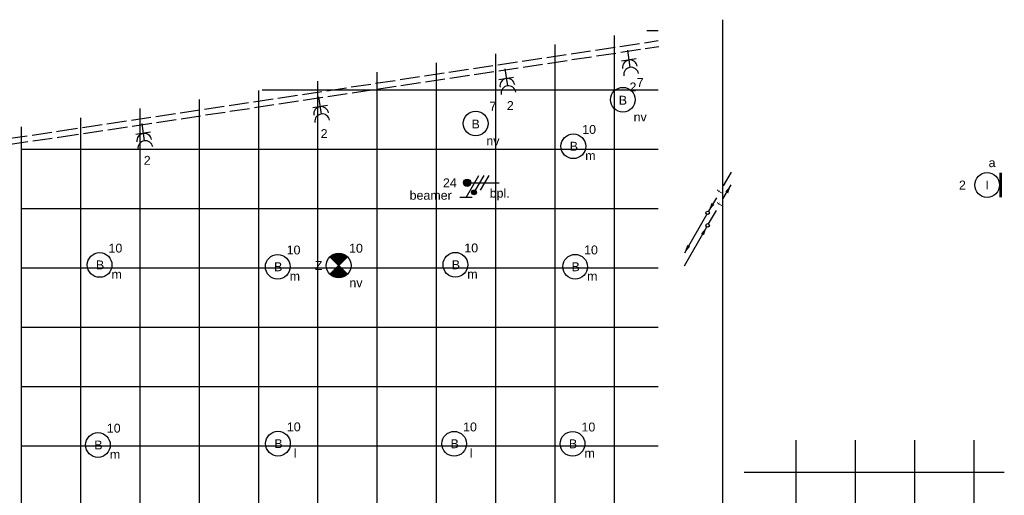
# Model space of a CAD drawing. Extents: x -156717 to 425753, y -51191 to 363295.
# Tile 454 of 502: x 315091 to 325054, y 118363 to 123173. Entities that reach past the tile are written whole.
import ezdxf
from ezdxf.enums import TextEntityAlignment as Align

# ---------------------------------------------------------------- set-up
doc = ezdxf.new("R2010")
doc.units = 0
doc.header["$LTSCALE"] = 50
doc.linetypes.add('E_GOOT3', pattern=[5, 4, -1])
doc.layers.get('0').update_dxf_attribs({"linetype": 'CONTINUOUS'})
for name, color, linetype in [('1234567', 3, 'CONTINUOUS'), ('45 Plafond 2D arcering', 7, 'CONTINUOUS'), ('EL6131--_WG', 2, 'CONTINUOUS'), ('EL6222--', 3, 'CONTINUOUS'), ('EL6311--', 3, 'CONTINUOUS'), ('EL6350--', 3, 'CONTINUOUS'), ('EL6511--', 3, 'CONTINUOUS'), ('EL6522--', 3, 'CONTINUOUS'), ('EM6131--', 1, 'CONTINUOUS'), ('WL5448--', 4, 'CONTINUOUS')]:
    doc.layers.add(name, color=color, linetype=linetype)
doc.styles.add('BURO-018', font='ARIAL.TTF', dxfattribs={"height": 63})

# ---------------------------------------------------------------- blocks, each defined once
blk = doc.blocks.new('1115B3')
at = {"color": 0, "linetype": 'Continuous'}
blk.add_circle((0, 3.5), 2.5, dxfattribs=at)
at = {"color": 0, "linetype": 'Continuous', "style": 'BURO-018'}
for tag, p in [('E_GKAST', (0, 11.5)), ('E_GROEP', (0, 8.5)), ('E_SGROEP', (4.5, 8.5)), ('E_ARMCODE', (0, 3.5)), ('E_SLET', (4.5, 2.5))]:
    blk.add_attdef(tag, text='', height=1.8, dxfattribs=at).set_placement(p, align=Align.MIDDLE)
blk = doc.blocks.new('E00172')
at = {"color": 0, "linetype": 'Continuous', "const_width": 0.5}
blk.add_lwpolyline([(-2.5, 0.75), (2.5, 0.75)], dxfattribs=at)
at = {"color": 0, "linetype": 'Continuous'}
blk.add_circle((0, 3.5), 2.5, dxfattribs=at)
at = {"color": 0, "linetype": 'Continuous', "style": 'BURO-018'}
for tag, p in [('E_GKAST', (0, 11.5)), ('E_GROEP', (0, 8.5)), ('E_SGROEP', (4.5, 8.5)), ('E_ARMCODE', (0, 3.5)), ('E_SLET', (4.5, 2.5))]:
    blk.add_attdef(tag, text='', height=1.8, dxfattribs=at).set_placement(p, align=Align.MIDDLE)
blk = doc.blocks.new('111304A')
at = {"color": 0, "linetype": 'Continuous'}
for p, q in [((0, 1), (0, 4.5)), ((-1.5, 3), (1.5, 3))]:
    blk.add_line(p, q, dxfattribs=at)
for centre in [(0, 6), (0, 4.5)]:
    blk.add_arc(centre, 1.5, 180, 0, dxfattribs=at)
at = {"color": 0, "linetype": 'Continuous', "style": 'BURO-018'}
for tag, p in [('E_GKAST', (0, 11.5)), ('E_GROEP', (0, 8.5)), ('E_SGROEP', (4.5, 8.5))]:
    blk.add_attdef(tag, text='', height=1.8, dxfattribs=at).set_placement(p, align=Align.MIDDLE)
at = {"color": 0, "linetype": 'Continuous', "style": 'BURO-018', "flags": 1}
for tag, p in [('E_VERMCODE', (13, 8.5)), ('E_MATCODE', (0, 0))]:
    blk.add_attdef(tag, text='', height=1.8, dxfattribs=at).set_placement(p, align=Align.MIDDLE)
blk = doc.blocks.new('E00018')
at = {"color": 0, "linetype": 'Continuous'}
for p, q in [((-1.77, -1.77), (1.77, 1.77)), ((1.77, -1.77), (-1.77, 1.77))]:
    blk.add_line(p, q, dxfattribs=at)
at = {"color": 0, "linetype": 'Continuous', "const_width": 2.5}
for points in [[(-0.88, 0.88, -0.198912), (0, 1.25, -0.198912), (0.88, 0.88, -1)], [(-0.88, -0.88, 0.198912), (0, -1.25, 0.198912), (0.88, -0.88, 1)]]:
    blk.add_lwpolyline(points, format="xyb", dxfattribs=at)
blk = doc.blocks.new('1115B3A-NO1')
at = {"color": 0, "linetype": 'Continuous'}
blk.add_circle((0, 0), 2.5, dxfattribs=at)
at = {"color": 0, "zscale": 50}
blk.add_blockref('E00018', (0, 0), dxfattribs=at)
at = {"color": 0, "linetype": 'Continuous', "style": 'BURO-018'}
for tag, p in [('E_GKAST', (0, 8)), ('E_GROEP', (0, 5)), ('E_SGROEP', (4.5, 5)), ('E_ARMCODE', (0, 0)), ('E_SLET', (4.5, -1))]:
    blk.add_attdef(tag, text='', height=1.8, dxfattribs=at).set_placement(p, align=Align.MIDDLE)
blk = doc.blocks.new('E00078')
at = {"color": 0, "linetype": 'Continuous'}
for p, q in [((-3, 6.48), (-3, 8.98)), ((-3, 7.73), (1.5, 5.13)), ((0, 7.5), (0, 1)), ((1.5, 4.13), (-1.5, 5.87)), ((1.5, 3.13), (-1.5, 4.87))]:
    blk.add_line(p, q, dxfattribs=at)
at = {"color": 0, "const_width": 0.75}
blk.add_lwpolyline([(-0.38, 7.5, 1), (0.38, 7.5, 1)], format="xyb", close=True, dxfattribs=at)
at = {"color": 0, "linetype": 'Continuous', "const_width": 0.5}
blk.add_lwpolyline([(-2.18, 6.12, 1), (-1.68, 6.12, 1)], format="xyb", close=True, dxfattribs=at)
at = {"color": 0, "linetype": 'Continuous'}
for centre, radius in [((0, 7.5), 0.75), ((-1.93, 6.12), 0.5)]:
    blk.add_circle(centre, radius, dxfattribs=at)
at = {"color": 0, "linetype": 'Continuous', "style": 'BURO-018'}
for tag, p in [('E_GKAST', (0, 14)), ('E_GROEP', (0, 11)), ('E_SGROEP', (4.5, 11))]:
    blk.add_attdef(tag, text='', height=1.8, dxfattribs=at).set_placement(p, align=Align.MIDDLE)
at = {"color": 0, "linetype": 'Continuous', "style": 'BURO-018', "flags": 1}
for tag, p in [('E_VERMCODE', (13, 11)), ('E_MATCODE', (0, 0))]:
    blk.add_attdef(tag, text='', height=1.8, dxfattribs=at).set_placement(p, align=Align.MIDDLE)
blk = doc.blocks.new('ntysd')
at = {"layer": '45 Plafond 2D arcering', "linetype": 'Continuous'}
h = blk.add_hatch(dxfattribs=at)
h.set_pattern_fill('RASTER_600_0002', color=256, style=0, pattern_type=2)
h.set_pattern_definition([(0, (-122891.2, 78063.24), (0, 600), []), (90, (-122891.2, 78063.24), (-600, 0), [])])
h.paths.add_polyline_path([(-126391.2, 84561.9), (-126391.2, 73044.9), (-122911.5, 73580.9), (-119418.5, 74119.5), (-119418.5, 78688.5), (-119418.5, 79622.5), (-119941.2, 79622.5), (-119941.2, 85554.5), (-124445.6, 84860)], flags=0)
h = blk.add_hatch(dxfattribs=at)
h.set_pattern_fill('RASTER_600_0002', color=256, style=0, pattern_type=2)
h.set_pattern_definition([(270, (-118053.35, 81394.9), (600, 0), []), (2e-14, (-118053.35, 81394.9), (0, 600), [])])
h.paths.add_polyline_path([(-119071.2, 81394.9), (-119071.2, 78576.9), (-117342.2, 78841.4), (-117342.2, 80277.8), (-116438.3, 80277.8), (-116438.3, 81394.9)], flags=0)
blk = doc.blocks.new('LDV6')
at = {"color": 0, "linetype": 'Continuous'}
for p, q in [((6.75, 11.69), (4.5, 7.79)), ((2.5, 4.33), (0.25, 0.43)), ((-0.25, -0.43), (-6.75, -11.69))]:
    blk.add_line(p, q, dxfattribs=at)
for points in [[(0.25, 0.43, 0, 1, 0), (1.5, 2.6, 1, 1, 0)], [(-6.75, -11.69, 0, 1, 0), (-5.5, -9.53, 1, 1, 0)]]:
    blk.add_lwpolyline(points, format="xyseb", dxfattribs=at)
blk.add_circle((0, 0), 0.5, dxfattribs=at)
at = {"color": 0, "linetype": 'Continuous', "style": 'BURO-018'}
blk.add_attdef('LD_TEXT1', text='', height=1.8, rotation=60, dxfattribs=at).set_placement((3.5, 6.06), align=Align.MIDDLE)
blk = doc.blocks.new('LDV5')
at = {"color": 0, "linetype": 'Continuous'}
for p, q in [((4.5, 7.79), (6.75, 11.69)), ((0.25, 0.43), (2.5, 4.33)), ((-6.75, -11.69), (-0.25, -0.43))]:
    blk.add_line(p, q, dxfattribs=at)
for points in [[(6.75, 11.69, 0, 1, 0), (5.5, 9.53, 1, 1, 0)], [(-0.25, -0.43, 0, 1, 0), (-1.5, -2.6, 1, 1, 0)]]:
    blk.add_lwpolyline(points, format="xyseb", dxfattribs=at)
blk.add_circle((0, 0), 0.5, dxfattribs=at)
at = {"color": 0, "linetype": 'Continuous', "style": 'BURO-018'}
blk.add_attdef('LD_TEXT1', text='', height=1.8, rotation=60, dxfattribs=at).set_placement((3.5, 6.06), align=Align.MIDDLE)
blk = doc.blocks.new('ERQYYY')
at = {"layer": '1234567'}
for p, q in [((270515.4, 85168.4), (270515.4, 84458.4)), ((270515.4, 84458.4), (270515.4, 82773.6)), ((270515.4, 82773.6), (270515.4, 81088.7)), ((270515.4, 81088.7), (270515.4, 79403.9))]:
    blk.add_line(p, q, dxfattribs=at)
at = {"layer": 'EL6131--_WG', "color": 1, "linetype": 'E_GOOT3'}
for p, q in [((263793.7, 84039.8, 3000), (269864.9, 84956.5, 3000)), ((263802.5, 83980.5, 3000), (269873.8, 84897.2, 3000)), ((259078.2, 83356.1, 3000), (263793.7, 84039.8, 3000)), ((259083.8, 83296.3, 3000), (263802.5, 83980.5, 3000))]:
    blk.add_line(p, q, dxfattribs=at)
at = {"layer": '1234567'}
ref = blk.add_blockref('1115B3', (269508.8, 84183.9), dxfattribs=dict(at, xscale=50, yscale=50, zscale=50))
ref.add_attrib('E_ARMCODE', 'B', dxfattribs={"layer": '0', "color": 1, "linetype": 'Continuous', "height": 90, "style": 'BURO-018'}).set_placement((269508.8, 84353.9), align=Align.MIDDLE)
ref.add_attrib('E_SLET', 'nv', dxfattribs={"layer": '0', "color": 1, "linetype": 'Continuous', "height": 90, "style": 'BURO-018'}).set_placement((269683.8, 84183.9), align=Align.MIDDLE)
ref.add_attrib('E_GROEP', '7', dxfattribs={"layer": '0', "color": 1, "linetype": 'Continuous', "height": 90, "style": 'BURO-018'}).set_placement((269683.8, 84533.9), align=Align.MIDDLE)
ref = blk.add_blockref('1115B3', (268019, 83943.4), dxfattribs=dict(at, xscale=50, yscale=50, zscale=50))
ref.add_attrib('E_ARMCODE', 'B', dxfattribs={"layer": '0', "color": 1, "linetype": 'Continuous', "height": 90, "style": 'BURO-018'}).set_placement((268019, 84113.4), align=Align.MIDDLE)
ref.add_attrib('E_SLET', 'nv', dxfattribs={"layer": '0', "color": 1, "linetype": 'Continuous', "height": 90, "style": 'BURO-018'}).set_placement((268194, 83943.4), align=Align.MIDDLE)
ref.add_attrib('E_GROEP', '7', dxfattribs={"layer": '0', "color": 1, "linetype": 'Continuous', "height": 90, "style": 'BURO-018'}).set_placement((268194, 84293.4), align=Align.MIDDLE)
at = {"layer": 'EL6222--', "color": 1}
ref = blk.add_blockref('111304A', (269547.1, 84908.6), dxfattribs=dict(at, xscale=50.00000000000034, yscale=50.00000000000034, zscale=50.00000000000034, rotation=188.5860432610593))
ref.add_attrib('E_GROEP', '2', dxfattribs={"layer": '0', "color": 1, "linetype": 'Continuous', "height": 90, "style": 'BURO-018'}).set_placement((269610.6, 84488.3), align=Align.MIDDLE)
ref = blk.add_blockref('111304A', (268306.1, 84721.2), dxfattribs=dict(at, xscale=49.99999999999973, yscale=49.99999999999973, zscale=49.99999999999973, rotation=188.586239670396))
ref.add_attrib('E_GROEP', '2', dxfattribs={"layer": '0', "color": 1, "linetype": 'Continuous', "height": 90, "style": 'BURO-018'}).set_placement((268369.5, 84300.9), align=Align.MIDDLE)
ref = blk.add_blockref('111304A', (266421.9, 84436.7, 3000), dxfattribs=dict(at, xscale=49.9999999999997, yscale=49.9999999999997, zscale=49.9999999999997, rotation=188.586239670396))
ref.add_attrib('E_GROEP', '2', dxfattribs={"layer": '0', "color": 1, "linetype": 'Continuous', "height": 90, "style": 'BURO-018'}).set_placement((266485.4, 84016.4, 3000), align=Align.MIDDLE)
ref = blk.add_blockref('111304A', (264632.2, 84166.4, 3000), dxfattribs=dict(at, xscale=49.9999999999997, yscale=49.9999999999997, zscale=49.9999999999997, rotation=188.586239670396))
ref.add_attrib('E_GROEP', '2', dxfattribs={"layer": '0', "color": 1, "linetype": 'Continuous', "height": 90, "style": 'BURO-018'}).set_placement((264695.6, 83746.2, 3000), align=Align.MIDDLE)
at = {"layer": 'EL6222--', "color": 3}
ref = blk.add_blockref('E00078', (268308, 83519), dxfattribs=dict(at, xscale=50, yscale=50, zscale=50, rotation=90))
ref.add_attrib('E_GROEP', '24', dxfattribs={"layer": '0', "color": 1, "linetype": 'Continuous', "height": 90, "style": 'BURO-018'}).set_placement((267758, 83519), align=Align.MIDDLE)
at = {"layer": 'EL6311--'}
ref = blk.add_blockref('1115B3', (268832.3, 83888.2), dxfattribs=dict(at, xscale=50, yscale=50, zscale=50, rotation=270))
ref.add_attrib('E_ARMCODE', 'B', dxfattribs={"layer": '0', "color": 1, "linetype": 'Continuous', "height": 90, "style": 'BURO-018'}).set_placement((269012.3, 83888.2), align=Align.MIDDLE)
ref.add_attrib('E_SLET', 'm', dxfattribs={"layer": '0', "color": 1, "linetype": 'Continuous', "height": 90, "style": 'BURO-018'}).set_placement((269180.2, 83793.7), align=Align.MIDDLE)
ref.add_attrib('E_GROEP', '10', dxfattribs={"layer": '0', "color": 1, "linetype": 'Continuous', "height": 90, "style": 'BURO-018'}).set_placement((269167.3, 84058.2), align=Align.MIDDLE)
at = {"layer": 'EL6311--', "color": 1}
ref = blk.add_blockref('E00172', (273369.3, 83496.5), dxfattribs=dict(at, xscale=50, yscale=50, zscale=50, rotation=90))
ref.add_attrib('E_ARMCODE', 'I', dxfattribs={"layer": '0', "color": 1, "linetype": 'Continuous', "height": 90, "style": 'BURO-018'}).set_placement((273194.3, 83496.5), align=Align.MIDDLE)
ref.add_attrib('E_SLET', 'a', dxfattribs={"layer": '0', "color": 1, "linetype": 'Continuous', "height": 90, "style": 'BURO-018'}).set_placement((273244.3, 83721.5), align=Align.MIDDLE)
ref.add_attrib('E_GROEP', '2', dxfattribs={"layer": '0', "color": 1, "linetype": 'Continuous', "height": 90, "style": 'BURO-018'}).set_placement((272944.3, 83496.5), align=Align.MIDDLE)
at = {"layer": 'EL6311--'}
ref = blk.add_blockref('1115B3', (264039, 82687.7), dxfattribs=dict(at, xscale=50, yscale=50, zscale=50, rotation=270))
ref.add_attrib('E_ARMCODE', 'B', dxfattribs={"layer": '0', "color": 1, "linetype": 'Continuous', "height": 90, "style": 'BURO-018'}).set_placement((264219, 82687.7), align=Align.MIDDLE)
ref.add_attrib('E_SLET', 'm', dxfattribs={"layer": '0', "color": 1, "linetype": 'Continuous', "height": 90, "style": 'BURO-018'}).set_placement((264386.9, 82593.3), align=Align.MIDDLE)
ref.add_attrib('E_GROEP', '10', dxfattribs={"layer": '0', "color": 1, "linetype": 'Continuous', "height": 90, "style": 'BURO-018'}).set_placement((264374, 82857.7), align=Align.MIDDLE)
ref = blk.add_blockref('1115B3', (265841.5, 82669), dxfattribs=dict(at, xscale=50, yscale=50, zscale=50, rotation=270))
ref.add_attrib('E_ARMCODE', 'B', dxfattribs={"layer": '0', "color": 1, "linetype": 'Continuous', "height": 90, "style": 'BURO-018'}).set_placement((266021.5, 82669), align=Align.MIDDLE)
ref.add_attrib('E_SLET', 'm', dxfattribs={"layer": '0', "color": 1, "linetype": 'Continuous', "height": 90, "style": 'BURO-018'}).set_placement((266189.5, 82574.6), align=Align.MIDDLE)
ref.add_attrib('E_GROEP', '10', dxfattribs={"layer": '0', "color": 1, "linetype": 'Continuous', "height": 90, "style": 'BURO-018'}).set_placement((266176.5, 82839), align=Align.MIDDLE)
ref = blk.add_blockref('1115B3', (267639, 82689.6), dxfattribs=dict(at, xscale=50, yscale=50, zscale=50, rotation=270))
ref.add_attrib('E_ARMCODE', 'B', dxfattribs={"layer": '0', "color": 1, "linetype": 'Continuous', "height": 90, "style": 'BURO-018'}).set_placement((267819, 82689.6), align=Align.MIDDLE)
ref.add_attrib('E_SLET', 'm', dxfattribs={"layer": '0', "color": 1, "linetype": 'Continuous', "height": 90, "style": 'BURO-018'}).set_placement((267986.9, 82595.1), align=Align.MIDDLE)
ref.add_attrib('E_GROEP', '10', dxfattribs={"layer": '0', "color": 1, "linetype": 'Continuous', "height": 90, "style": 'BURO-018'}).set_placement((267974, 82859.6), align=Align.MIDDLE)
ref = blk.add_blockref('1115B3', (268850.9, 82669.5), dxfattribs=dict(at, xscale=50, yscale=50, zscale=50, rotation=270))
ref.add_attrib('E_ARMCODE', 'B', dxfattribs={"layer": '0', "color": 1, "linetype": 'Continuous', "height": 90, "style": 'BURO-018'}).set_placement((269030.9, 82669.5), align=Align.MIDDLE)
ref.add_attrib('E_SLET', 'm', dxfattribs={"layer": '0', "color": 1, "linetype": 'Continuous', "height": 90, "style": 'BURO-018'}).set_placement((269198.9, 82575), align=Align.MIDDLE)
ref.add_attrib('E_GROEP', '10', dxfattribs={"layer": '0', "color": 1, "linetype": 'Continuous', "height": 90, "style": 'BURO-018'}).set_placement((269185.9, 82839.5), align=Align.MIDDLE)
ref = blk.add_blockref('1115B3', (265843.8, 80880), dxfattribs=dict(at, xscale=50, yscale=50, zscale=50, rotation=270))
ref.add_attrib('E_ARMCODE', 'B', dxfattribs={"layer": '0', "color": 1, "linetype": 'Continuous', "height": 90, "style": 'BURO-018'}).set_placement((266023.8, 80880), align=Align.MIDDLE)
ref.add_attrib('E_SLET', 'l', dxfattribs={"layer": '0', "color": 1, "linetype": 'Continuous', "height": 90, "style": 'BURO-018'}).set_placement((266191.7, 80785.6), align=Align.MIDDLE)
ref.add_attrib('E_GROEP', '10', dxfattribs={"layer": '0', "color": 1, "linetype": 'Continuous', "height": 90, "style": 'BURO-018'}).set_placement((266178.8, 81050), align=Align.MIDDLE)
ref = blk.add_blockref('1115B3', (267626.6, 80879.1), dxfattribs=dict(at, xscale=50, yscale=50, zscale=50, rotation=270))
ref.add_attrib('E_ARMCODE', 'B', dxfattribs={"layer": '0', "color": 1, "linetype": 'Continuous', "height": 90, "style": 'BURO-018'}).set_placement((267806.6, 80879.1), align=Align.MIDDLE)
ref.add_attrib('E_SLET', 'l', dxfattribs={"layer": '0', "color": 1, "linetype": 'Continuous', "height": 90, "style": 'BURO-018'}).set_placement((267974.5, 80784.7), align=Align.MIDDLE)
ref.add_attrib('E_GROEP', '10', dxfattribs={"layer": '0', "color": 1, "linetype": 'Continuous', "height": 90, "style": 'BURO-018'}).set_placement((267961.6, 81049.1), align=Align.MIDDLE)
ref = blk.add_blockref('1115B3', (268824.7, 80878.2), dxfattribs=dict(at, xscale=50, yscale=50, zscale=50, rotation=270))
ref.add_attrib('E_ARMCODE', 'B', dxfattribs={"layer": '0', "color": 1, "linetype": 'Continuous', "height": 90, "style": 'BURO-018'}).set_placement((269004.7, 80878.2), align=Align.MIDDLE)
ref.add_attrib('E_SLET', 'm', dxfattribs={"layer": '0', "color": 1, "linetype": 'Continuous', "height": 90, "style": 'BURO-018'}).set_placement((269172.6, 80783.7), align=Align.MIDDLE)
ref.add_attrib('E_GROEP', '10', dxfattribs={"layer": '0', "color": 1, "linetype": 'Continuous', "height": 90, "style": 'BURO-018'}).set_placement((269159.7, 81048.2), align=Align.MIDDLE)
ref = blk.add_blockref('1115B3', (264022, 80866.7), dxfattribs=dict(at, xscale=50, yscale=50, zscale=50, rotation=270))
ref.add_attrib('E_ARMCODE', 'B', dxfattribs={"layer": '0', "color": 1, "linetype": 'Continuous', "height": 90, "style": 'BURO-018'}).set_placement((264202, 80866.7), align=Align.MIDDLE)
ref.add_attrib('E_SLET', 'm', dxfattribs={"layer": '0', "color": 1, "linetype": 'Continuous', "height": 90, "style": 'BURO-018'}).set_placement((264370, 80772.2), align=Align.MIDDLE)
ref.add_attrib('E_GROEP', '10', dxfattribs={"layer": '0', "color": 1, "linetype": 'Continuous', "height": 90, "style": 'BURO-018'}).set_placement((264357, 81036.7), align=Align.MIDDLE)
at = {"layer": 'EL6350--'}
ref = blk.add_blockref('1115B3A-NO1', (266632.9, 82681.9), dxfattribs=dict(at, xscale=50, yscale=50, zscale=50))
ref.add_attrib('E_ARMCODE', 'Z', dxfattribs={"layer": '0', "color": 1, "linetype": 'Continuous', "height": 90, "style": 'BURO-018'}).set_placement((266430.1, 82681.9), align=Align.MIDDLE)
ref.add_attrib('E_SLET', 'nv', dxfattribs={"layer": '0', "color": 1, "linetype": 'Continuous', "height": 90, "style": 'BURO-018'}).set_placement((266807.9, 82506.9), align=Align.MIDDLE)
ref.add_attrib('E_GROEP', '10', dxfattribs={"layer": '0', "color": 1, "linetype": 'Continuous', "height": 90, "style": 'BURO-018'}).set_placement((266807.9, 82856.9), align=Align.MIDDLE)
at = {"layer": 'EL6511--', "color": 6}
blk.add_blockref('ntysd', (389806.6, -477.9), dxfattribs=at)
at = {"layer": 'WL5448--', "color": 2}
ref = blk.add_blockref('LDV6', (270366.9, 83215.5), dxfattribs=dict(at, xscale=35, yscale=35, zscale=35))
ref.add_attrib('LD_TEXT1', 'f', dxfattribs={"layer": '0', "color": 1, "linetype": 'Continuous', "height": 63, "rotation": 60, "style": 'BURO-018'}).set_placement((270489.4, 83427.7), align=Align.MIDDLE)
ref = blk.add_blockref('LDV5', (270366.9, 83087.9), dxfattribs=dict(at, xscale=35, yscale=35, zscale=35))
ref.add_attrib('LD_TEXT1', 'f', dxfattribs={"layer": '0', "color": 1, "linetype": 'Continuous', "height": 63, "rotation": 60, "style": 'BURO-018'}).set_placement((270489.4, 83300.1), align=Align.MIDDLE)
at = {"layer": 'EL6522--', "color": 1, "style": 'BURO-018'}
for s, p in [('beamer', (267350.8, 83347.4)), ('bpl.', (268160.9, 83369.2))]:
    blk.add_text(s, height=90, dxfattribs=at).set_placement(p)

msp = doc.modelspace()

# ---------------------------------------------------------------- block references
at = {"layer": 'EM6131--', "color": 1}
msp.add_blockref('ERQYYY', (51685.44377, 38004.8693), dxfattribs=at)

doc.saveas('drawing.dxf')
